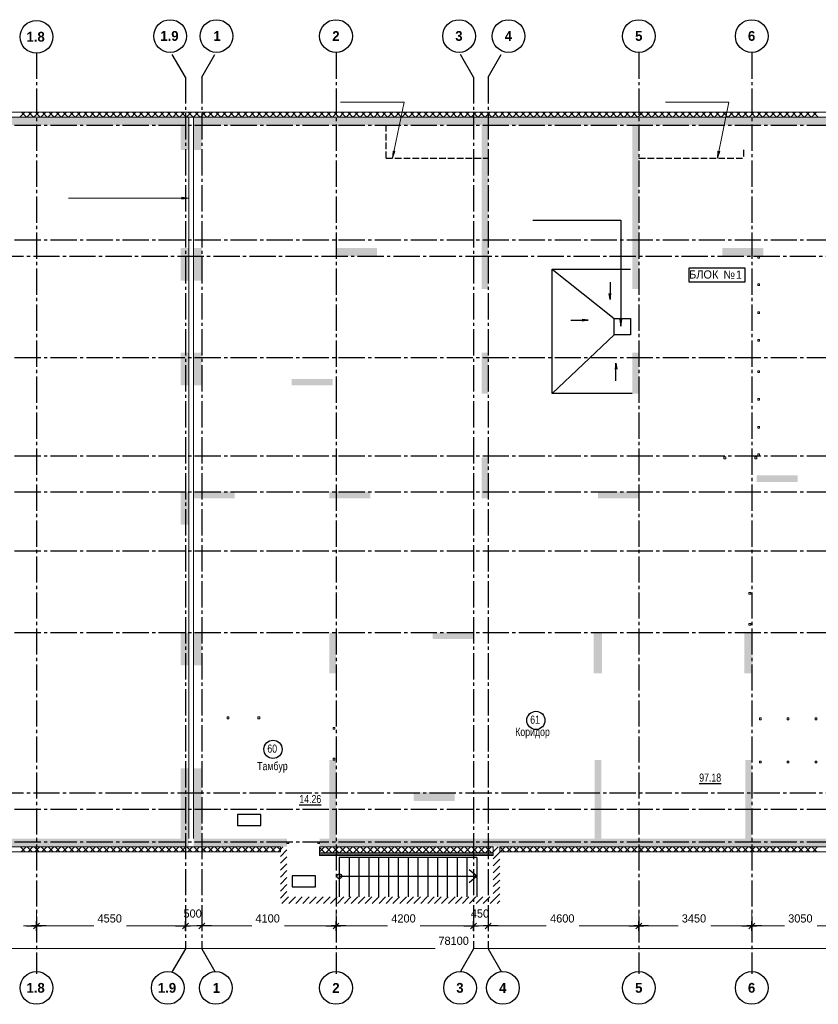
# Model space of a CAD drawing. Header units: millimetres. Extents: x -56135 to 1694203, y -446411 to -23139.
# Tile 285 of 311: x 961700 to 986095, y -53229 to -23139. Entities that reach past the tile are written whole.
import ezdxf

# ---------------------------------------------------------------- set-up
doc = ezdxf.new("R2010")
doc.units = ezdxf.units.MM
doc.linetypes.add('______2', pattern=[270, 200, -70])
doc.linetypes.add('______5', pattern=[1100, 800, -100, 100, -100])
for name, color, linetype, lineweight in [('Standard', 7, 'Continuous', 25), ('Навесной фасад', 7, 'Continuous', 25), ('Общий01', 7, 'Continuous', 13), ('Оси', 40, '______5', 18), ('Стена', 7, 'Continuous', 50), ('Текст_ общее', 7, 'Continuous', 25)]:
    doc.layers.add(name, color=color, linetype=linetype, lineweight=lineweight)
doc.layers.add('Стена_ бетон несущ.', color=7, linetype='Continuous', lineweight=70, true_color=0xb4b496)
doc.styles.add('MtXpl_Century_Gothic', font='GOTHIC.TTF')
doc.styles.add('MtXpl_Century_Gothic_1', font='GOTHICB.TTF')
doc.styles.add('MtXpl_Segoe_UI_Symbo', font='seguisym.ttf')

# ---------------------------------------------------------------- blocks, each defined once
blk = doc.blocks.new('стен пров')
at = {"layer": 'Навесной фасад', "linetype": 'Continuous', "lineweight": 18, "true_color": 0xf0b464, "transparency": 33554687}
blk.add_hatch(color=31, dxfattribs=at).paths.add_polyline_path([(13614, -21877), (8314, -21877), (8314, -21917), (13614, -21917)])
at = {"layer": 'Стена_ бетон несущ.', "linetype": 'Continuous', "lineweight": 18, "true_color": 0xf1f1f1, "transparency": 33554687}
for points in [[(-26837, 393), (4064, 393), (4314, 393), (4314, 643), (-26837, 643)], [(4464, 393), (31513, 393), (31713, 393), (31714, 393), (51514, 393), (51514, 643), (4464, 643)], [(4314, -357), (4314, 393), (4064, 393), (4064, -357)], [(4714, -357), (4714, 393), (4464, 393), (4464, -357)], [(13463, -4607), (13463, 393), (13264, 393), (13264, -4607)], [(18064, -4607), (18064, 393), (17864, 393), (17864, -4607)], [(4314, -4357), (4314, -3357), (4064, -3357), (4064, -4357)], [(4714, -4357), (4714, -3357), (4464, -3357), (4464, -4357)], [(8814, -3607), (10063, -3607), (10063, -3357), (8814, -3357)], [(21864, -3357), (20614, -3357), (20614, -3607), (21864, -3607)], [(4314, -7557), (4314, -6557), (4064, -6557), (4064, -7557)], [(4714, -7557), (4714, -6557), (4464, -6557), (4464, -7557)], [(13264, -6557), (13264, -7807), (13464, -7807), (13464, -6557)], [(18064, -7807), (18064, -6557), (17864, -6557), (17864, -7807)], [(8714, -7357), (7464, -7357), (7464, -7557), (8714, -7557)], [(13264, -9757), (13264, -11007), (13464, -11007), (13464, -9757)], [(21664, -10507), (22914, -10507), (22914, -10307), (21664, -10307)], [(4064, -10807), (4064, -11807), (4314, -11807), (4314, -10807)], [(5714, -10807), (4464, -10807), (4464, -11007), (5714, -11007)], [(9864, -10807), (8614, -10807), (8614, -11007), (9864, -11007)], [(18064, -10807), (16814, -10807), (16814, -11007), (18064, -11007)], [(4314, -16107), (4314, -15107), (4064, -15107), (4064, -16107)], [(4714, -16107), (4714, -15107), (4464, -15107), (4464, -16107)], [(8814, -16357), (8814, -15107), (8614, -15107), (8614, -16357)], [(13014, -15107), (11764, -15107), (11764, -15307), (13014, -15307)], [(16938, -16357), (16938, -15107), (16688, -15107), (16688, -16357)], [(21538, -16357), (21538, -15107), (21288, -15107), (21288, -16357)], [(4314, -21407), (4314, -19257), (4064, -19257), (4064, -21407)], [(4714, -21407), (4714, -19257), (4464, -19257), (4464, -21407)], [(8814, -21407), (8814, -19007), (8614, -19007), (8614, -21407)], [(16914, -21407), (16914, -19007), (16714, -19007), (16714, -21407)], [(21514, -21407), (21514, -19007), (21314, -19007), (21314, -21407)], [(12438, -19993), (11188, -19993), (11188, -20257), (12438, -20257)], [(4314, -21407), (-26587, -21407), (-26587, -21657), (4314, -21657)], [(4464, -21657), (7314, -21657), (7314, -21407), (4464, -21407)], [(51764, -21407), (8314, -21407), (8314, -21657), (51764, -21657)]]:
    blk.add_hatch(color=7, dxfattribs=at).paths.add_polyline_path(points)
at = {"layer": 'Текст_ общее', "linetype": 'Continuous', "lineweight": 13, "transparency": 33554687}
for points in [[(10556, -395), (10543, -607), (10615, -407)], [(20476, -395), (20463, -607), (20535, -407)], [(4104, -1862), (4314, -1832), (4104, -1802)]]:
    blk.add_hatch(color=7, dxfattribs=at).paths.add_polyline_path(points)
at = {"layer": 'Текст_ общее', "linetype": 'Continuous', "lineweight": 25, "transparency": 33554687}
blk.add_hatch(color=7, dxfattribs=at).paths.add_polyline_path([(17485, -5536), (17515, -5746), (17545, -5536)])
at = {"color": 0, "linetype": 'ByBlock', "lineweight": -2}
for p, q in [((-426, -24166), (-246, -23986)), ((-246, -23986), (-426, -24166)), ((-336, -24226), (-336, -23926)), ((-336, -23926), (-336, -24226)), ((4124, -24166), (4304, -23986)), ((4124, -24166), (4304, -23986)), ((4214, -24226), (4214, -23926)), ((4214, -24226), (4214, -23926)), ((4804, -23986), (4624, -24166)), ((4804, -23986), (4624, -24166)), ((4714, -23926), (4714, -24226)), ((4714, -23926), (4714, -24226)), ((8724, -24166), (8904, -23986)), ((8904, -23986), (8724, -24166)), ((8814, -24226), (8814, -23926)), ((8814, -23926), (8814, -24226)), ((12924, -24166), (13104, -23986)), ((12924, -24166), (13104, -23986)), ((13014, -24226), (13014, -23926)), ((13014, -24226), (13014, -23926)), ((13554, -23986), (13374, -24166)), ((13554, -23986), (13374, -24166)), ((13464, -23926), (13464, -24226)), ((13464, -23926), (13464, -24226)), ((17974, -24166), (18154, -23986)), ((18154, -23986), (17974, -24166)), ((18064, -24226), (18064, -23926)), ((18064, -23926), (18064, -24226)), ((21424, -24166), (21604, -23986)), ((21604, -23986), (21424, -24166)), ((21514, -24226), (21514, -23926)), ((21514, -23926), (21514, -24226)), ((-636, -24076), (-186, -24076)), ((-36, -24076), (-486, -24076)), ((3914, -24076), (4364, -24076)), ((3914, -24076), (4364, -24076)), ((5014, -24076), (4564, -24076)), ((5014, -24076), (4564, -24076)), ((8514, -24076), (8964, -24076)), ((9114, -24076), (8664, -24076)), ((12714, -24076), (13164, -24076)), ((12714, -24076), (13164, -24076)), ((13764, -24076), (13314, -24076)), ((13764, -24076), (13314, -24076)), ((17764, -24076), (18214, -24076)), ((18364, -24076), (17914, -24076)), ((21214, -24076), (21664, -24076)), ((21814, -24076), (21364, -24076))]:
    blk.add_line(p, q, dxfattribs=at)
for centre in [(3747, 3121), (5163, 3121), (8813, 3121), (12573, 3121), (14083, 3121), (18063, 3121), (21513, 3121), (-337, 3096), (-337, -25969), (3673, -25969), (5143, -25969), (8813, -25969), (12603, -25969), (13913, -25969), (18063, -25969), (21513, -25969)]:
    blk.add_circle(centre, 500, dxfattribs=at)
at = {"layer": 'Standard', "color": 7, "linetype": 'Continuous', "lineweight": 13, "transparency": 33554687}
for p, q in [((21696, -3607), (21696, -3663)), ((21752, -3607), (21696, -3607)), ((21752, -3663), (21752, -3607)), ((21696, -3663), (21752, -3663)), ((21696, -4451), (21696, -4507)), ((21752, -4451), (21696, -4451)), ((21696, -4507), (21752, -4507)), ((21752, -4507), (21752, -4451)), ((21696, -5307), (21696, -5363)), ((21752, -5307), (21696, -5307)), ((21696, -5363), (21752, -5363)), ((21752, -5363), (21752, -5307)), ((21696, -6151), (21696, -6207)), ((21752, -6151), (21696, -6151)), ((21696, -6207), (21752, -6207)), ((21752, -6207), (21752, -6151)), ((21696, -7107), (21696, -7163)), ((21752, -7107), (21696, -7107)), ((21696, -7163), (21752, -7163)), ((21752, -7163), (21752, -7107)), ((21696, -7951), (21696, -8007)), ((21752, -7951), (21696, -7951)), ((21696, -8007), (21752, -8007)), ((21752, -8007), (21752, -7951)), ((21696, -8807), (21696, -8863)), ((21752, -8807), (21696, -8807)), ((21696, -8863), (21752, -8863)), ((21752, -8863), (21752, -8807)), ((20664, -9795), (20664, -9739)), ((20664, -9739), (20720, -9739)), ((20720, -9795), (20664, -9795)), ((20720, -9739), (20720, -9795)), ((21608, -9795), (21608, -9739)), ((21608, -9739), (21664, -9739)), ((21664, -9795), (21608, -9795)), ((21664, -9739), (21664, -9795)), ((21696, -9651), (21696, -9707)), ((21752, -9651), (21696, -9651)), ((21696, -9707), (21752, -9707)), ((21752, -9707), (21752, -9651)), ((21426, -13940), (21426, -13884)), ((21426, -13884), (21482, -13884)), ((21482, -13940), (21426, -13940)), ((21482, -13884), (21482, -13940)), ((21426, -14884), (21426, -14828)), ((21426, -14828), (21482, -14828)), ((21482, -14884), (21426, -14884)), ((21482, -14828), (21482, -14884)), ((5484, -17745), (5484, -17689)), ((5484, -17689), (5540, -17689)), ((5540, -17745), (5484, -17745)), ((5540, -17689), (5540, -17745)), ((6428, -17745), (6428, -17689)), ((6428, -17689), (6484, -17689)), ((6484, -17745), (6428, -17745)), ((6484, -17689), (6484, -17745)), ((21803, -17719), (21747, -17719)), ((21747, -17719), (21747, -17775)), ((21803, -17775), (21803, -17719)), ((22647, -17719), (22591, -17719)), ((22591, -17719), (22591, -17775)), ((22647, -17775), (22647, -17719)), ((23503, -17719), (23447, -17719)), ((23447, -17719), (23447, -17775)), ((23503, -17775), (23503, -17719)), ((8726, -18063), (8726, -18007)), ((8726, -18007), (8782, -18007)), ((8782, -18007), (8782, -18063)), ((21747, -17775), (21803, -17775)), ((22591, -17775), (22647, -17775)), ((23447, -17775), (23503, -17775)), ((8782, -18063), (8726, -18063)), ((8726, -19007), (8726, -18951)), ((8726, -18951), (8782, -18951)), ((8782, -18951), (8782, -19007)), ((8782, -19007), (8726, -19007)), ((21803, -19039), (21747, -19039)), ((21747, -19039), (21747, -19095)), ((21747, -19095), (21803, -19095)), ((21803, -19095), (21803, -19039)), ((22647, -19039), (22591, -19039)), ((22591, -19039), (22591, -19095)), ((22591, -19095), (22647, -19095)), ((22647, -19095), (22647, -19039)), ((23503, -19039), (23447, -19039)), ((23447, -19039), (23447, -19095)), ((23447, -19095), (23503, -19095)), ((23503, -19095), (23503, -19039)), ((7314, -21560), (7314, -21504)), ((7314, -21504), (7370, -21504)), ((7370, -21560), (7314, -21560)), ((7370, -21504), (7370, -21560)), ((8258, -21560), (8258, -21504)), ((8258, -21504), (8314, -21504)), ((8314, -21560), (8258, -21560)), ((8314, -21504), (8314, -21560))]:
    blk.add_line(p, q, dxfattribs=at)
at = {"layer": 'Standard', "color": 7, "linetype": 'Continuous', "lineweight": 25, "transparency": 33554687}
for p, q in [((17314, -5507), (17814, -5507)), ((17314, -6007), (17314, -5507)), ((17314, -5507), (17314, -5507)), ((17814, -5507), (17814, -6007)), ((17814, -6007), (17314, -6007))]:
    blk.add_line(p, q, dxfattribs=at)
for centre in [(14920, -17794), (6889, -18677)]:
    blk.add_circle(centre, 278, dxfattribs=at)
at = {"layer": 'Навесной фасад', "color": 41, "linetype": 'Continuous', "lineweight": 13, "transparency": 33554687}
for p, q in [((51764, 793), (-26987, 793)), ((-26837, 643), (4314, 643)), ((4314, 643), (4464, 643)), ((4464, 643), (51514, 643)), ((4314, -21657), (-26587, -21657)), ((4464, -21657), (4314, -21657)), ((7114, -21657), (4464, -21657)), ((7114, -21807), (7114, -21657)), ((8314, -21837), (8314, -21657)), ((13614, -21657), (8314, -21657)), ((13614, -21837), (13614, -21657)), ((51764, -21657), (13814, -21657)), ((13814, -21657), (13814, -21807)), ((-26837, -21807), (7114, -21807)), ((8314, -21837), (13614, -21837)), ((13814, -21807), (51914, -21807))]:
    blk.add_line(p, q, dxfattribs=at)
at = {"layer": 'Навесной фасад', "color": 41, "linetype": 'Continuous', "lineweight": 18, "transparency": 33554687}
for p, q in [((-842, 643), (-692, 793)), ((-643, 643), (-793, 793)), ((-630, 643), (-480, 793)), ((-431, 643), (-581, 793)), ((-418, 643), (-268, 793)), ((-219, 643), (-369, 793)), ((-205, 643), (-55, 793)), ((-7, 643), (-157, 793)), ((7, 643), (157, 793)), ((205, 643), (55, 793)), ((219, 643), (369, 793)), ((418, 643), (268, 793)), ((431, 643), (581, 793)), ((630, 643), (480, 793)), ((643, 643), (793, 793)), ((842, 643), (692, 793)), ((855, 643), (1005, 793)), ((1054, 643), (904, 793)), ((1067, 643), (1217, 793)), ((1266, 643), (1116, 793)), ((1279, 643), (1429, 793)), ((1478, 643), (1328, 793)), ((1492, 643), (1642, 793)), ((1690, 643), (1540, 793)), ((1704, 643), (1854, 793)), ((1902, 643), (1752, 793)), ((1916, 643), (2066, 793)), ((2115, 643), (1965, 793)), ((2128, 643), (2278, 793)), ((2327, 643), (2177, 793)), ((2340, 643), (2490, 793)), ((2539, 643), (2389, 793)), ((2552, 643), (2702, 793)), ((2751, 643), (2601, 793)), ((2764, 643), (2914, 793)), ((2963, 643), (2813, 793)), ((2977, 643), (3127, 793)), ((3175, 643), (3025, 793)), ((3189, 643), (3339, 793)), ((3387, 643), (3237, 793)), ((3401, 643), (3551, 793)), ((3600, 643), (3450, 793)), ((3613, 643), (3763, 793)), ((3812, 643), (3662, 793)), ((3825, 643), (3975, 793)), ((4024, 643), (3874, 793)), ((4037, 643), (4187, 793)), ((4236, 643), (4086, 793)), ((4249, 643), (4399, 793)), ((4448, 643), (4298, 793)), ((4461, 643), (4611, 793)), ((4660, 643), (4510, 793)), ((4674, 643), (4824, 793)), ((4872, 643), (4722, 793)), ((4886, 643), (5036, 793)), ((5084, 643), (4934, 793)), ((5098, 643), (5248, 793)), ((5297, 643), (5147, 793)), ((5310, 643), (5460, 793)), ((5509, 643), (5359, 793)), ((5522, 643), (5672, 793)), ((5721, 643), (5571, 793)), ((5734, 643), (5884, 793)), ((5933, 643), (5783, 793)), ((5946, 643), (6096, 793)), ((6145, 643), (5995, 793)), ((6159, 643), (6309, 793)), ((6357, 643), (6207, 793)), ((6371, 643), (6521, 793)), ((6569, 643), (6419, 793)), ((6583, 643), (6733, 793)), ((6782, 643), (6632, 793)), ((6795, 643), (6945, 793)), ((6994, 643), (6844, 793)), ((7007, 643), (7157, 793)), ((7206, 643), (7056, 793)), ((7219, 643), (7369, 793)), ((7418, 643), (7268, 793)), ((7431, 643), (7581, 793)), ((7630, 643), (7480, 793)), ((7643, 643), (7793, 793)), ((7842, 643), (7692, 793)), ((7856, 643), (8006, 793)), ((8054, 643), (7904, 793)), ((8068, 643), (8218, 793)), ((8266, 643), (8116, 793)), ((8280, 643), (8430, 793)), ((8479, 643), (8329, 793)), ((8492, 643), (8642, 793)), ((8691, 643), (8541, 793)), ((8704, 643), (8854, 793)), ((8903, 643), (8753, 793)), ((8916, 643), (9066, 793)), ((9115, 643), (8965, 793)), ((9128, 643), (9278, 793)), ((9327, 643), (9177, 793)), ((9341, 643), (9491, 793)), ((9539, 643), (9389, 793)), ((9553, 643), (9703, 793)), ((9751, 643), (9601, 793)), ((9765, 643), (9915, 793)), ((9964, 643), (9814, 793)), ((9977, 643), (10127, 793)), ((10176, 643), (10026, 793)), ((10189, 643), (10339, 793)), ((10388, 643), (10238, 793)), ((10401, 643), (10551, 793)), ((10600, 643), (10450, 793)), ((10613, 643), (10763, 793)), ((10812, 643), (10662, 793)), ((10825, 643), (10975, 793)), ((11024, 643), (10874, 793)), ((11038, 643), (11188, 793)), ((11236, 643), (11086, 793)), ((11250, 643), (11400, 793)), ((11448, 643), (11298, 793)), ((11462, 643), (11612, 793)), ((11661, 643), (11511, 793)), ((11674, 643), (11824, 793)), ((11873, 643), (11723, 793)), ((11886, 643), (12036, 793)), ((12085, 643), (11935, 793)), ((12098, 643), (12248, 793)), ((12297, 643), (12147, 793)), ((12310, 643), (12460, 793)), ((12509, 643), (12359, 793)), ((12522, 643), (12672, 793)), ((12721, 643), (12571, 793)), ((12735, 643), (12885, 793)), ((12933, 643), (12783, 793)), ((12947, 643), (13097, 793)), ((13145, 643), (12995, 793)), ((13159, 643), (13309, 793)), ((13358, 643), (13208, 793)), ((13371, 643), (13521, 793)), ((13570, 643), (13420, 793)), ((13583, 643), (13733, 793)), ((13782, 643), (13632, 793)), ((13795, 643), (13945, 793)), ((13994, 643), (13844, 793)), ((14007, 643), (14157, 793)), ((14206, 643), (14056, 793)), ((14220, 643), (14370, 793)), ((14418, 643), (14268, 793)), ((14432, 643), (14582, 793)), ((14630, 643), (14480, 793)), ((14644, 643), (14794, 793)), ((14843, 643), (14693, 793)), ((14856, 643), (15006, 793)), ((15055, 643), (14905, 793)), ((15068, 643), (15218, 793)), ((15267, 643), (15117, 793)), ((15280, 643), (15430, 793)), ((15479, 643), (15329, 793)), ((15492, 643), (15642, 793)), ((15691, 643), (15541, 793)), ((15704, 643), (15854, 793)), ((15903, 643), (15753, 793)), ((15917, 643), (16067, 793)), ((16115, 643), (15965, 793)), ((16129, 643), (16279, 793)), ((16327, 643), (16177, 793)), ((16341, 643), (16491, 793)), ((16540, 643), (16390, 793)), ((16553, 643), (16703, 793)), ((16752, 643), (16602, 793)), ((16765, 643), (16915, 793)), ((16964, 643), (16814, 793)), ((16977, 643), (17127, 793)), ((17176, 643), (17026, 793)), ((17189, 643), (17339, 793)), ((17388, 643), (17238, 793)), ((17402, 643), (17552, 793)), ((17600, 643), (17450, 793)), ((17614, 643), (17764, 793)), ((17812, 643), (17662, 793)), ((17826, 643), (17976, 793)), ((18025, 643), (17875, 793)), ((18038, 643), (18188, 793)), ((18237, 643), (18087, 793)), ((18250, 643), (18400, 793)), ((18449, 643), (18299, 793)), ((18462, 643), (18612, 793)), ((18661, 643), (18511, 793)), ((18674, 643), (18824, 793)), ((18873, 643), (18723, 793)), ((18886, 643), (19036, 793)), ((19085, 643), (18935, 793)), ((19099, 643), (19249, 793)), ((19297, 643), (19147, 793)), ((19311, 643), (19461, 793)), ((19509, 643), (19359, 793)), ((19523, 643), (19673, 793)), ((19722, 643), (19572, 793)), ((19735, 643), (19885, 793)), ((19934, 643), (19784, 793)), ((19947, 643), (20097, 793)), ((20146, 643), (19996, 793)), ((20159, 643), (20309, 793)), ((20358, 643), (20208, 793)), ((20371, 643), (20521, 793)), ((20570, 643), (20420, 793)), ((20584, 643), (20734, 793)), ((20782, 643), (20632, 793)), ((20796, 643), (20946, 793)), ((20994, 643), (20844, 793)), ((21008, 643), (21158, 793)), ((21207, 643), (21057, 793)), ((21220, 643), (21370, 793)), ((21419, 643), (21269, 793)), ((21432, 643), (21582, 793)), ((21631, 643), (21481, 793)), ((21644, 643), (21794, 793)), ((21843, 643), (21693, 793)), ((21856, 643), (22006, 793)), ((22055, 643), (21905, 793)), ((22068, 643), (22218, 793)), ((22267, 643), (22117, 793)), ((22281, 643), (22431, 793)), ((22479, 643), (22329, 793)), ((22493, 643), (22643, 793)), ((22691, 643), (22541, 793)), ((22705, 643), (22855, 793)), ((22904, 643), (22754, 793)), ((22917, 643), (23067, 793)), ((23116, 643), (22966, 793)), ((23129, 643), (23279, 793)), ((23328, 643), (23178, 793)), ((23341, 643), (23491, 793)), ((23540, 643), (23390, 793)), ((-679, -21807), (-829, -21657)), ((-806, -21807), (-656, -21657)), ((-467, -21807), (-617, -21657)), ((-594, -21807), (-444, -21657)), ((-255, -21807), (-405, -21657)), ((-382, -21807), (-232, -21657)), ((-43, -21807), (-193, -21657)), ((-169, -21807), (-19, -21657)), ((169, -21807), (19, -21657)), ((43, -21807), (193, -21657)), ((382, -21807), (232, -21657)), ((255, -21807), (405, -21657)), ((594, -21807), (444, -21657)), ((467, -21807), (617, -21657)), ((806, -21807), (656, -21657)), ((679, -21807), (829, -21657)), ((1018, -21807), (868, -21657)), ((891, -21807), (1041, -21657)), ((1230, -21807), (1080, -21657)), ((1103, -21807), (1253, -21657)), ((1442, -21807), (1292, -21657)), ((1315, -21807), (1465, -21657)), ((1654, -21807), (1504, -21657)), ((1528, -21807), (1678, -21657)), ((1866, -21807), (1716, -21657)), ((1740, -21807), (1890, -21657)), ((2079, -21807), (1929, -21657)), ((1952, -21807), (2102, -21657)), ((2291, -21807), (2141, -21657)), ((2164, -21807), (2314, -21657)), ((2503, -21807), (2353, -21657)), ((2376, -21807), (2526, -21657)), ((2715, -21807), (2565, -21657)), ((2588, -21807), (2738, -21657)), ((2927, -21807), (2777, -21657)), ((2800, -21807), (2950, -21657)), ((3139, -21807), (2989, -21657)), ((3013, -21807), (3163, -21657)), ((3351, -21807), (3201, -21657)), ((3225, -21807), (3375, -21657)), ((3564, -21807), (3414, -21657)), ((3437, -21807), (3587, -21657)), ((3776, -21807), (3626, -21657)), ((3649, -21807), (3799, -21657)), ((3988, -21807), (3838, -21657)), ((3861, -21807), (4011, -21657)), ((4200, -21807), (4050, -21657)), ((4073, -21807), (4223, -21657)), ((4412, -21807), (4262, -21657)), ((4285, -21807), (4435, -21657)), ((4624, -21807), (4474, -21657)), ((4497, -21807), (4647, -21657)), ((4836, -21807), (4686, -21657)), ((4710, -21807), (4860, -21657)), ((5048, -21807), (4898, -21657)), ((4922, -21807), (5072, -21657)), ((5261, -21807), (5111, -21657)), ((5134, -21807), (5284, -21657)), ((5473, -21807), (5323, -21657)), ((5346, -21807), (5496, -21657)), ((5685, -21807), (5535, -21657)), ((5558, -21807), (5708, -21657)), ((5897, -21807), (5747, -21657)), ((5770, -21807), (5920, -21657)), ((6109, -21807), (5959, -21657)), ((5982, -21807), (6132, -21657)), ((6321, -21807), (6171, -21657)), ((6195, -21807), (6345, -21657)), ((6533, -21807), (6383, -21657)), ((6407, -21807), (6557, -21657)), ((6746, -21807), (6596, -21657)), ((6619, -21807), (6769, -21657)), ((6958, -21807), (6808, -21657)), ((6831, -21807), (6981, -21657)), ((7114, -21751), (7020, -21657)), ((8314, -21809), (8466, -21657)), ((8498, -21837), (8678, -21657)), ((8685, -21837), (8505, -21657)), ((8710, -21837), (8890, -21657)), ((8897, -21837), (8717, -21657)), ((8922, -21837), (9102, -21657)), ((9109, -21837), (8929, -21657)), ((9134, -21837), (9314, -21657)), ((9321, -21837), (9141, -21657)), ((9347, -21837), (9527, -21657)), ((9533, -21837), (9353, -21657)), ((9559, -21837), (9739, -21657)), ((9745, -21837), (9565, -21657)), ((9771, -21837), (9951, -21657)), ((9958, -21837), (9778, -21657)), ((9983, -21837), (10163, -21657)), ((10170, -21837), (9990, -21657)), ((10195, -21837), (10375, -21657)), ((10382, -21837), (10202, -21657)), ((10407, -21837), (10587, -21657)), ((10594, -21837), (10414, -21657)), ((10619, -21837), (10799, -21657)), ((10806, -21837), (10626, -21657)), ((10831, -21837), (11011, -21657)), ((11018, -21837), (10838, -21657)), ((11044, -21837), (11224, -21657)), ((11230, -21837), (11050, -21657)), ((11256, -21837), (11436, -21657)), ((11442, -21837), (11262, -21657)), ((11468, -21837), (11648, -21657)), ((11655, -21837), (11475, -21657)), ((11680, -21837), (11860, -21657)), ((11867, -21837), (11687, -21657)), ((11892, -21837), (12072, -21657)), ((12079, -21837), (11899, -21657)), ((12104, -21837), (12284, -21657)), ((12291, -21837), (12111, -21657)), ((12316, -21837), (12496, -21657)), ((12503, -21837), (12323, -21657)), ((12528, -21837), (12708, -21657)), ((12715, -21837), (12535, -21657)), ((12741, -21837), (12921, -21657)), ((12927, -21837), (12747, -21657)), ((12953, -21837), (13133, -21657)), ((13139, -21837), (12959, -21657)), ((13165, -21837), (13345, -21657)), ((13352, -21837), (13172, -21657)), ((13377, -21837), (13557, -21657)), ((13564, -21837), (13384, -21657)), ((13614, -21675), (13596, -21657)), ((13958, -21807), (13814, -21662)), ((13831, -21807), (13981, -21657)), ((14170, -21807), (14020, -21657)), ((14043, -21807), (14193, -21657)), ((14382, -21807), (14232, -21657)), ((14256, -21807), (14406, -21657)), ((14594, -21807), (14444, -21657)), ((14468, -21807), (14618, -21657)), ((14807, -21807), (14657, -21657)), ((14680, -21807), (14830, -21657)), ((15019, -21807), (14869, -21657)), ((14892, -21807), (15042, -21657)), ((15231, -21807), (15081, -21657)), ((15104, -21807), (15254, -21657)), ((15443, -21807), (15293, -21657)), ((15316, -21807), (15466, -21657)), ((15655, -21807), (15505, -21657)), ((15528, -21807), (15678, -21657)), ((15867, -21807), (15717, -21657)), ((15740, -21807), (15890, -21657)), ((16079, -21807), (15929, -21657)), ((15953, -21807), (16103, -21657)), ((16291, -21807), (16141, -21657)), ((16165, -21807), (16315, -21657)), ((16504, -21807), (16354, -21657)), ((16377, -21807), (16527, -21657)), ((16716, -21807), (16566, -21657)), ((16589, -21807), (16739, -21657)), ((16928, -21807), (16778, -21657)), ((16801, -21807), (16951, -21657)), ((17140, -21807), (16990, -21657)), ((17013, -21807), (17163, -21657)), ((17352, -21807), (17202, -21657)), ((17225, -21807), (17375, -21657)), ((17564, -21807), (17414, -21657)), ((17438, -21807), (17588, -21657)), ((17776, -21807), (17626, -21657)), ((17650, -21807), (17800, -21657)), ((17989, -21807), (17839, -21657)), ((17862, -21807), (18012, -21657)), ((18201, -21807), (18051, -21657)), ((18074, -21807), (18224, -21657)), ((18413, -21807), (18263, -21657)), ((18286, -21807), (18436, -21657)), ((18625, -21807), (18475, -21657)), ((18498, -21807), (18648, -21657)), ((18837, -21807), (18687, -21657)), ((18710, -21807), (18860, -21657)), ((19049, -21807), (18899, -21657)), ((18922, -21807), (19072, -21657)), ((19261, -21807), (19111, -21657)), ((19135, -21807), (19285, -21657)), ((19473, -21807), (19323, -21657)), ((19347, -21807), (19497, -21657)), ((19686, -21807), (19536, -21657)), ((19559, -21807), (19709, -21657)), ((19898, -21807), (19748, -21657)), ((19771, -21807), (19921, -21657)), ((20110, -21807), (19960, -21657)), ((19983, -21807), (20133, -21657)), ((20322, -21807), (20172, -21657)), ((20195, -21807), (20345, -21657)), ((20534, -21807), (20384, -21657)), ((20407, -21807), (20557, -21657)), ((20746, -21807), (20596, -21657)), ((20620, -21807), (20770, -21657)), ((20958, -21807), (20808, -21657)), ((20832, -21807), (20982, -21657)), ((21171, -21807), (21021, -21657)), ((21044, -21807), (21194, -21657)), ((21383, -21807), (21233, -21657)), ((21256, -21807), (21406, -21657)), ((21595, -21807), (21445, -21657)), ((21468, -21807), (21618, -21657)), ((21807, -21807), (21657, -21657)), ((21680, -21807), (21830, -21657)), ((22019, -21807), (21869, -21657)), ((21892, -21807), (22042, -21657)), ((22231, -21807), (22081, -21657)), ((22104, -21807), (22254, -21657)), ((22443, -21807), (22293, -21657)), ((22317, -21807), (22467, -21657)), ((22655, -21807), (22505, -21657)), ((22529, -21807), (22679, -21657)), ((22868, -21807), (22718, -21657)), ((22741, -21807), (22891, -21657)), ((23080, -21807), (22930, -21657)), ((22953, -21807), (23103, -21657)), ((23292, -21807), (23142, -21657)), ((23165, -21807), (23315, -21657)), ((23504, -21807), (23354, -21657)), ((23377, -21807), (23527, -21657)), ((7043, -21807), (7114, -21736)), ((8473, -21837), (8314, -21678)), ((13589, -21837), (13614, -21813))]:
    blk.add_line(p, q, dxfattribs=at)
at = {"layer": 'Навесной фасад', "color": 7, "linetype": 'Continuous', "lineweight": 13, "transparency": 33554687}
for p, q in [((8314, -21877), (8314, -21837)), ((13614, -21837), (8314, -21837)), ((8314, -21917), (8314, -21877)), ((8314, -21877), (13614, -21877)), ((13614, -21877), (8314, -21877)), ((8314, -21917), (13614, -21917)), ((13614, -21877), (13614, -21837)), ((13614, -21917), (13614, -21877))]:
    blk.add_line(p, q, dxfattribs=at)
at = {"layer": 'Общий01', "color": 7, "linetype": 'Continuous', "lineweight": 13, "transparency": 33554687}
for p, q in [((4314, -21407), (4314, 643)), ((4464, -21407), (4464, 643))]:
    blk.add_line(p, q, dxfattribs=at)
at = {"layer": 'Общий01', "color": 7, "linetype": 'Continuous', "lineweight": 25, "transparency": 33554687}
for p, q in [((15414, -4007), (17814, -4007)), ((15414, -4007), (17314, -5507)), ((15414, -7807), (15414, -4007)), ((21314, -3971), (19589, -3971)), ((19589, -3971), (19589, -4388)), ((21314, -4388), (21314, -3971)), ((17184, -4401), (17184, -4931)), ((19589, -4388), (21314, -4388)), ((17184, -4931), (17159, -4751)), ((17184, -4931), (17209, -4751)), ((15986, -5566), (16516, -5566)), ((16516, -5566), (16336, -5541)), ((16516, -5566), (16336, -5592)), ((15414, -7807), (17314, -6007)), ((17363, -6881), (17338, -7061)), ((17363, -7411), (17363, -6881)), ((17363, -6881), (17389, -7061)), ((17864, -7807), (15414, -7807)), ((8914, -21987), (8914, -23187)), ((13114, -21987), (8914, -21987)), ((9214, -21987), (9214, -23187)), ((9514, -21987), (9514, -23187)), ((9814, -21987), (9814, -23187)), ((10114, -21987), (10114, -23187)), ((10414, -21987), (10414, -23187)), ((10714, -21987), (10714, -23187)), ((11014, -21987), (11014, -23187)), ((11314, -21987), (11314, -23187)), ((11614, -21987), (11614, -23187)), ((11914, -21987), (11914, -23187)), ((12214, -21987), (12214, -23187)), ((12514, -21987), (12514, -23187)), ((12814, -21987), (12814, -23187)), ((13114, -21987), (13114, -23187)), ((8914, -22557), (13114, -22557)), ((13114, -22557), (12880, -22361)), ((13114, -22557), (12880, -22753))]:
    blk.add_line(p, q, dxfattribs=at)
blk.add_circle((8914, -22557), 70, dxfattribs=at)
at = {"layer": 'Оси', "color": 16, "linetype": '______5', "lineweight": 25, "transparency": 33554687}
for p, q in [((-336, 2616), (-336, -25534)), ((4214, 1861), (3777, 2616)), ((4714, 1861), (5150, 2616)), ((8814, 2616), (8814, -25534)), ((13014, 1861), (12577, 2616)), ((13464, 1861), (13900, 2616)), ((18064, 2616), (18064, -25534)), ((21514, 2616), (21514, -25534)), ((4214, 1861), (4214, -24778)), ((4714, 1861), (4714, -24778)), ((13014, 1861), (13014, -24778)), ((13464, 1861), (13464, -24778)), ((-29605, 393), (54525, 393)), ((-29605, -3107), (54525, -3107)), ((-29028, -3607), (53955, -3607)), ((-29605, -6707), (54525, -6707)), ((-29605, -9707), (54525, -9707)), ((-29605, -10807), (54525, -10807)), ((-29605, -12607), (54525, -12607)), ((-29605, -15107), (54525, -15107)), ((-29028, -20007), (53955, -20007)), ((-29605, -20507), (54525, -20507)), ((-29605, -21507), (54525, -21507)), ((4214, -24778), (3777, -25534)), ((4714, -24778), (5150, -25534)), ((13014, -24778), (12577, -25534)), ((13464, -24778), (13900, -25534))]:
    blk.add_line(p, q, dxfattribs=at)
at = {"layer": 'Оси', "color": 218, "linetype": 'Continuous', "lineweight": 13, "transparency": 33554687}
for p, q in [((-336, -23658), (-336, -24076)), ((-336, -23658), (-336, -24076)), ((4214, -23658), (4214, -24076)), ((4214, -23658), (4214, -24076)), ((4714, -23658), (4714, -24076)), ((4714, -23658), (4714, -24076)), ((8814, -23658), (8814, -24076)), ((8814, -23658), (8814, -24076)), ((13014, -23658), (13014, -24076)), ((13014, -23658), (13014, -24076)), ((13464, -23658), (13464, -24076)), ((13464, -23658), (13464, -24076)), ((18064, -23658), (18064, -24076)), ((18064, -23658), (18064, -24076)), ((21514, -23658), (21514, -24076)), ((21514, -23658), (21514, -24076))]:
    blk.add_line(p, q, dxfattribs=at)
at = {"layer": 'Оси', "color": 218, "linetype": 'Continuous', "lineweight": 0, "transparency": 33554687}
for p, q in [((-636, -24076), (-731, -24076)), ((-36, -24076), (1413, -24076)), ((3914, -24076), (2414, -24076)), ((3914, -24076), (3614, -24076)), ((4214, -24076), (4714, -24076)), ((5014, -24076), (5314, -24076)), ((5014, -24076), (6238, -24076)), ((8514, -24076), (7239, -24076)), ((9114, -24076), (10388, -24076)), ((12714, -24076), (11389, -24076)), ((12714, -24076), (12414, -24076)), ((13014, -24076), (13464, -24076)), ((13764, -24076), (14064, -24076)), ((13764, -24076), (15238, -24076)), ((17764, -24076), (16239, -24076)), ((18364, -24076), (19264, -24076)), ((21214, -24076), (20262, -24076)), ((21814, -24076), (22514, -24076)), ((24264, -24076), (23512, -24076)), ((-26287, -24759), (11842, -24759)), ((51214, -24759), (13020, -24759))]:
    blk.add_line(p, q, dxfattribs=at)
at = {"layer": 'Стена', "color": 7, "linetype": '______2', "lineweight": 25, "transparency": 33554687}
for p, q in [((10344, -607), (10344, 393)), ((13463, -357), (13463, -607)), ((21264, -357), (21264, -607)), ((10344, -607), (13463, -607)), ((18064, -607), (21264, -607))]:
    blk.add_line(p, q, dxfattribs=at)
at = {"layer": 'Стена_ бетон несущ.', "color": 7, "linetype": 'Continuous', "lineweight": 18, "transparency": 33554687}
for p, q in [((7114, -21736), (7193, -21657)), ((13614, -21813), (13769, -21657)), ((7114, -21949), (7314, -21749)), ((7114, -22161), (7314, -21961)), ((13614, -22025), (13814, -21825)), ((7114, -22373), (7314, -22173)), ((13614, -22237), (13814, -22037)), ((13614, -22449), (13814, -22249)), ((7114, -22585), (7314, -22385)), ((13614, -22661), (13814, -22461)), ((7114, -22797), (7314, -22597)), ((7114, -23009), (7314, -22809)), ((13614, -22873), (13814, -22673)), ((7114, -23221), (7314, -23021)), ((13614, -23085), (13814, -22885)), ((13724, -23187), (13814, -23097)), ((7160, -23387), (7314, -23233)), ((7314, -23233), (7360, -23187)), ((7372, -23387), (7572, -23187)), ((7584, -23387), (7784, -23187)), ((7797, -23387), (7997, -23187)), ((8009, -23387), (8209, -23187)), ((8221, -23387), (8421, -23187)), ((8433, -23387), (8633, -23187)), ((8645, -23387), (8845, -23187)), ((8857, -23387), (9057, -23187)), ((9069, -23387), (9269, -23187)), ((9281, -23387), (9481, -23187)), ((9494, -23387), (9694, -23187)), ((9706, -23387), (9906, -23187)), ((9918, -23387), (10118, -23187)), ((10130, -23387), (10330, -23187)), ((10342, -23387), (10542, -23187)), ((10554, -23387), (10754, -23187)), ((10766, -23387), (10966, -23187)), ((10978, -23387), (11178, -23187)), ((11191, -23387), (11391, -23187)), ((11403, -23387), (11603, -23187)), ((11615, -23387), (11815, -23187)), ((11827, -23387), (12027, -23187)), ((12039, -23387), (12239, -23187)), ((12251, -23387), (12451, -23187)), ((12463, -23387), (12663, -23187)), ((12676, -23387), (12876, -23187)), ((12888, -23387), (13088, -23187)), ((13100, -23387), (13300, -23187)), ((13312, -23387), (13512, -23187)), ((13524, -23387), (13724, -23187)), ((13736, -23387), (13814, -23310))]:
    blk.add_line(p, q, dxfattribs=at)
at = {"layer": 'Текст_ общее', "color": 7, "linetype": 'Continuous', "lineweight": 13, "transparency": 33554687}
for p, q in [((8955, 1098), (10895, 1098)), ((10895, 1098), (10543, -607)), ((18875, 1098), (20815, 1098)), ((20815, 1098), (20463, -607)), ((10556, -395), (10543, -607)), ((10543, -607), (10615, -407)), ((10615, -407), (10556, -395)), ((10585, -401), (10588, -387)), ((20476, -395), (20463, -607)), ((20463, -607), (20535, -407)), ((20535, -407), (20476, -395)), ((20505, -401), (20508, -387)), ((10543, -607), (10543, -607)), ((10543, -607), (10543, -607)), ((10543, -607), (10543, -607)), ((20463, -607), (20463, -607)), ((20463, -607), (20463, -607)), ((20463, -607), (20463, -607)), ((4314, -1832), (4104, -1802)), ((4104, -1802), (4104, -1862)), ((638, -1832), (4314, -1832)), ((4104, -1832), (4089, -1832)), ((4104, -1862), (4314, -1832)), ((4314, -1832), (4314, -1832)), ((4314, -1832), (4314, -1832)), ((4314, -1832), (4314, -1832))]:
    blk.add_line(p, q, dxfattribs=at)
at = {"layer": 'Текст_ общее', "color": 7, "linetype": 'Continuous', "lineweight": 25, "transparency": 33554687}
for p, q in [((14825, -2503), (17515, -2503)), ((17515, -2503), (17515, -5746)), ((17545, -5536), (17485, -5536)), ((17485, -5536), (17515, -5746)), ((17515, -5536), (17515, -5521)), ((17515, -5746), (17545, -5536)), ((17515, -5746), (17515, -5746)), ((17515, -5746), (17515, -5746)), ((17515, -5746), (17515, -5746))]:
    blk.add_line(p, q, dxfattribs=at)
at = {"layer": 'Текст_ общее', "color": 220, "linetype": 'Continuous', "lineweight": 25, "transparency": 33554687}
for p, q in [((6516, -20673), (5805, -20673)), ((5805, -20673), (5805, -21007)), ((6516, -21007), (6516, -20673)), ((5805, -21007), (6516, -21007)), ((8185, -22542), (7474, -22542)), ((7474, -22542), (7474, -22875)), ((8185, -22875), (8185, -22542)), ((7474, -22875), (8185, -22875))]:
    blk.add_line(p, q, dxfattribs=at)
at = {"layer": 'Standard', "color": 7, "transparency": 33554687, "style": 'MtXpl_Century_Gothic', "width": 0.8}
for s, p in [('61', (14747, -17896)), ('Коридор', (14289, -18269)), ('60', (6716, -18780)), ('Тамбур', (6406, -19314)), ('%%U97.18', (19909, -19667)), ('%%U14.26', (7693, -20321))]:
    blk.add_text(s, height=250, dxfattribs=at).set_placement(p)
at = {"layer": 'Общий01', "color": 7, "transparency": 33554687}
for s, style, p in [('БЛОК', 'MtXpl_Century_Gothic', (19600, -4290)), ('№', 'MtXpl_Segoe_UI_Symbo', (20646, -4296)), ('1', 'MtXpl_Century_Gothic', (21030, -4296))]:
    blk.add_text(s, height=250, dxfattribs=dict(at, style=style)).set_placement(p)
at = {"layer": 'Оси', "color": 16, "transparency": 33554687, "style": 'MtXpl_Century_Gothic_1'}
for s, p in [('1.8', (-641, 2950)), ('1.9', (3447, 2974)), ('1', (5068, 2971)), ('2', (8700, 2971)), ('3', (12457, 2974)), ('4', (13968, 2971)), ('5', (17951, 2974)), ('6', (21398, 2974)), ('1.8', (-641, -26116)), ('1.9', (3373, -26116)), ('1', (5048, -26119)), ('2', (8700, -26119)), ('3', (12487, -26116)), ('4', (13798, -26119)), ('5', (17951, -26116)), ('6', (21398, -26116))]:
    blk.add_text(s, height=300, dxfattribs=at).set_placement(p)
at = {"layer": 'Оси', "color": 218, "transparency": 33554687, "style": 'MtXpl_Century_Gothic'}
for s, p in [('4550', (1529, -23970)), ('500', (4155, -23820)), ('4100', (6354, -23970)), ('4200', (10504, -23970)), ('450', (12933, -23820)), ('4600', (15354, -23970)), ('3450', (19377, -23970)), ('3050', (22627, -23970)), ('78100', (11942, -24653))]:
    blk.add_text(s, height=250, dxfattribs=at).set_placement(p)

msp = doc.modelspace()

# ---------------------------------------------------------------- block references
msp.add_blockref('стен пров', (962548.4, -26759.5))

doc.saveas('drawing.dxf')
